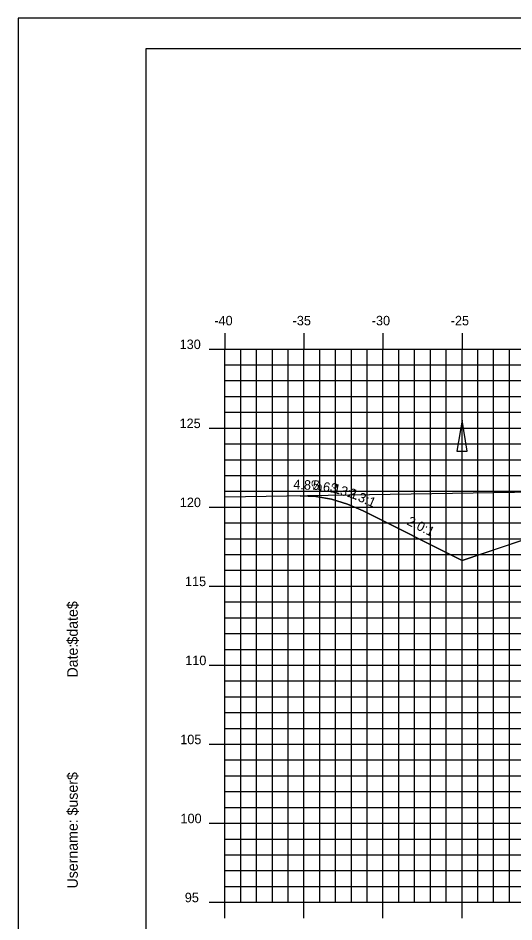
# Model space of a CAD drawing. Extents: x 850598 to 870284, y 366541 to 366651.
# Drawn here: x 859689.8 to 859721.2, y 366594 to 366651.2 of the extents above; entities that cross this region are included whole.
import ezdxf

# ---------------------------------------------------------------- set-up
doc = ezdxf.new("R2010")
doc.units = 0
for name, color, linetype in [('ANNOTATION', 7, 'Continuous'), ('BORDER', 7, 'Continuous'), ('D_Drainage_Ditch_Line', 7, 'Continuous'), ('D_Roadway_Centerline', 7, 'Continuous'), ('D_Roadway_SlopeLines', 7, 'Continuous'), ('H_V ANNOTATION', 7, 'Continuous'), ('MAJOR', 7, 'Continuous'), ('MINOR', 7, 'Continuous'), ('PLOT BOUNDARY', 7, 'Continuous'), ('S_Roadway_Centerline', 7, 'Continuous')]:
    doc.layers.add(name, color=color, linetype=linetype)

msp = doc.modelspace()

# ---------------------------------------------------------------- linework, layer by layer
at = {"layer": 'BORDER'}
for p, q in [((859857.915, 366649.225), (859697.915, 366649.225)), ((859697.915, 366649.225), (859697.915, 366544.225))]:
    msp.add_line(p, q, dxfattribs=at)
at = {"layer": 'D_Drainage_Ditch_Line'}
msp.add_line((859717.915, 366618.168), (859717.916, 366624.411), dxfattribs=at)
msp.add_lwpolyline([(859717.587, 366623.755), (859718.243, 366623.755), (859717.915, 366625.724)], close=True, dxfattribs=at)
at = {"layer": 'D_Roadway_Centerline'}
msp.add_lwpolyline([(859707.666, 366620.948), (859708.666, 366620.899), (859709.666, 366620.722), (859710.666, 366620.416), (859711.666, 366619.98), (859717.915, 366616.856), (859721.717, 366618.123), (859727.915, 366620.189), (859731.915, 366620.429), (859742.915, 366620.759), (859753.915, 366620.429), (859757.915, 366620.189), (859759.915, 366620.069), (859765.915, 366618.069), (859811.958, 366608.225), (859830.161, 366604.334), (859840.023, 366602.225), (859842.915, 366602.225)], dxfattribs=at)
at = {"layer": 'D_Roadway_SlopeLines'}
for points in [[(859717.915, 366616.856), (859711.666, 366619.98), (859710.666, 366620.416), (859709.666, 366620.722), (859708.666, 366620.899), (859707.666, 366620.948)], [(859731.915, 366620.429), (859727.915, 366620.189), (859717.915, 366616.856)]]:
    msp.add_lwpolyline(points, dxfattribs=at)
at = {"layer": 'MAJOR'}
for p, q in [((859702.915, 366631.227), (859702.915, 366630.225)), ((859702.915, 366631.227), (859702.915, 366630.225)), ((859707.915, 366631.227), (859707.915, 366630.225)), ((859707.915, 366631.227), (859707.915, 366630.225)), ((859712.915, 366631.227), (859712.915, 366630.225)), ((859712.915, 366631.227), (859712.915, 366630.225)), ((859717.915, 366631.227), (859717.915, 366630.225)), ((859717.915, 366631.227), (859717.915, 366630.225)), ((859701.913, 366630.225), (859702.915, 366630.225)), ((859701.913, 366630.225), (859702.915, 366630.225)), ((859702.915, 366630.225), (859842.915, 366630.225)), ((859702.915, 366595.225), (859702.915, 366630.225)), ((859702.915, 366595.225), (859702.915, 366630.225)), ((859702.915, 366630.225), (859842.915, 366630.225)), ((859702.915, 366630.225), (859842.915, 366630.225)), ((859702.915, 366595.225), (859702.915, 366630.225)), ((859702.915, 366595.225), (859702.915, 366630.225)), ((859702.915, 366630.225), (859842.915, 366630.225)), ((859707.915, 366595.225), (859707.915, 366630.225)), ((859707.915, 366595.225), (859707.915, 366630.225)), ((859712.915, 366595.225), (859712.915, 366630.225)), ((859712.915, 366595.225), (859712.915, 366630.225)), ((859717.915, 366595.225), (859717.915, 366630.225)), ((859717.915, 366595.225), (859717.915, 366630.225)), ((859701.913, 366625.225), (859702.915, 366625.225)), ((859701.913, 366625.225), (859702.915, 366625.225)), ((859702.915, 366625.225), (859842.915, 366625.225)), ((859702.915, 366625.225), (859842.915, 366625.225)), ((859701.913, 366620.225), (859702.915, 366620.225)), ((859701.913, 366620.225), (859702.915, 366620.225)), ((859702.915, 366620.225), (859842.915, 366620.225)), ((859702.915, 366620.225), (859842.915, 366620.225)), ((859701.913, 366615.225), (859702.915, 366615.225)), ((859701.913, 366615.225), (859702.915, 366615.225)), ((859702.915, 366615.225), (859842.915, 366615.225)), ((859702.915, 366615.225), (859842.915, 366615.225)), ((859701.913, 366610.225), (859702.915, 366610.225)), ((859701.913, 366610.225), (859702.915, 366610.225)), ((859702.915, 366610.225), (859842.915, 366610.225)), ((859702.915, 366610.225), (859842.915, 366610.225)), ((859701.913, 366605.225), (859702.915, 366605.225)), ((859701.913, 366605.225), (859702.915, 366605.225)), ((859702.915, 366605.225), (859842.915, 366605.225)), ((859702.915, 366605.225), (859842.915, 366605.225)), ((859701.913, 366600.225), (859702.915, 366600.225)), ((859701.913, 366600.225), (859702.915, 366600.225)), ((859702.915, 366600.225), (859842.915, 366600.225)), ((859702.915, 366600.225), (859842.915, 366600.225)), ((859701.913, 366595.225), (859702.915, 366595.225)), ((859701.913, 366595.225), (859702.915, 366595.225)), ((859702.915, 366595.225), (859842.915, 366595.225)), ((859702.915, 366595.225), (859842.915, 366595.225)), ((859702.915, 366594.223), (859702.915, 366595.225)), ((859702.915, 366595.225), (859842.915, 366595.225)), ((859702.915, 366595.225), (859842.915, 366595.225)), ((859702.915, 366594.223), (859702.915, 366595.225)), ((859707.915, 366594.223), (859707.915, 366595.225)), ((859707.915, 366594.223), (859707.915, 366595.225)), ((859712.915, 366594.223), (859712.915, 366595.225)), ((859712.915, 366594.223), (859712.915, 366595.225)), ((859717.915, 366594.223), (859717.915, 366595.225)), ((859717.915, 366594.223), (859717.915, 366595.225))]:
    msp.add_line(p, q, dxfattribs=at)
at = {"layer": 'MINOR'}
for p, q in [((859703.915, 366595.225), (859703.915, 366630.225)), ((859703.915, 366595.225), (859703.915, 366630.225)), ((859704.915, 366595.225), (859704.915, 366630.225)), ((859704.915, 366595.225), (859704.915, 366630.225)), ((859705.915, 366595.225), (859705.915, 366630.225)), ((859705.915, 366595.225), (859705.915, 366630.225)), ((859706.915, 366595.225), (859706.915, 366630.225)), ((859706.915, 366595.225), (859706.915, 366630.225)), ((859708.915, 366595.225), (859708.915, 366630.225)), ((859708.915, 366595.225), (859708.915, 366630.225)), ((859709.915, 366595.225), (859709.915, 366630.225)), ((859709.915, 366595.225), (859709.915, 366630.225)), ((859710.915, 366595.225), (859710.915, 366630.225)), ((859710.915, 366595.225), (859710.915, 366630.225)), ((859711.915, 366595.225), (859711.915, 366630.225)), ((859711.915, 366595.225), (859711.915, 366630.225)), ((859713.915, 366595.225), (859713.915, 366630.225)), ((859713.915, 366595.225), (859713.915, 366630.225)), ((859714.915, 366595.225), (859714.915, 366630.225)), ((859714.915, 366595.225), (859714.915, 366630.225)), ((859715.915, 366595.225), (859715.915, 366630.225)), ((859715.915, 366595.225), (859715.915, 366630.225)), ((859716.915, 366595.225), (859716.915, 366630.225)), ((859716.915, 366595.225), (859716.915, 366630.225)), ((859718.915, 366595.225), (859718.915, 366630.225)), ((859718.915, 366595.225), (859718.915, 366630.225)), ((859719.915, 366595.225), (859719.915, 366630.225)), ((859719.915, 366595.225), (859719.915, 366630.225)), ((859720.915, 366595.225), (859720.915, 366630.225)), ((859720.915, 366595.225), (859720.915, 366630.225)), ((859702.915, 366629.225), (859842.915, 366629.225)), ((859702.915, 366629.225), (859703.917, 366629.225)), ((859702.915, 366629.225), (859842.915, 366629.225)), ((859702.915, 366629.225), (859703.917, 366629.225)), ((859702.915, 366628.225), (859842.915, 366628.225)), ((859702.915, 366628.225), (859703.917, 366628.225)), ((859702.915, 366628.225), (859842.915, 366628.225)), ((859702.915, 366628.225), (859703.917, 366628.225)), ((859702.915, 366627.225), (859842.915, 366627.225)), ((859702.915, 366627.225), (859703.917, 366627.225)), ((859702.915, 366627.225), (859842.915, 366627.225)), ((859702.915, 366627.225), (859703.917, 366627.225)), ((859702.915, 366626.225), (859842.915, 366626.225)), ((859702.915, 366626.225), (859703.917, 366626.225)), ((859702.915, 366626.225), (859842.915, 366626.225)), ((859702.915, 366626.225), (859703.917, 366626.225)), ((859702.915, 366624.225), (859842.915, 366624.225)), ((859702.915, 366624.225), (859703.917, 366624.225)), ((859702.915, 366624.225), (859842.915, 366624.225)), ((859702.915, 366624.225), (859703.917, 366624.225)), ((859702.915, 366623.225), (859842.915, 366623.225)), ((859702.915, 366623.225), (859703.917, 366623.225)), ((859702.915, 366623.225), (859842.915, 366623.225)), ((859702.915, 366623.225), (859703.917, 366623.225)), ((859702.915, 366622.225), (859842.915, 366622.225)), ((859702.915, 366622.225), (859703.917, 366622.225)), ((859702.915, 366622.225), (859842.915, 366622.225)), ((859702.915, 366622.225), (859703.917, 366622.225)), ((859702.915, 366621.225), (859842.915, 366621.225)), ((859702.915, 366621.225), (859703.917, 366621.225)), ((859702.915, 366621.225), (859842.915, 366621.225)), ((859702.915, 366621.225), (859703.917, 366621.225)), ((859702.915, 366619.225), (859842.915, 366619.225)), ((859702.915, 366619.225), (859703.917, 366619.225)), ((859702.915, 366619.225), (859842.915, 366619.225)), ((859702.915, 366619.225), (859703.917, 366619.225)), ((859702.915, 366618.225), (859842.915, 366618.225)), ((859702.915, 366618.225), (859703.917, 366618.225)), ((859702.915, 366618.225), (859842.915, 366618.225)), ((859702.915, 366618.225), (859703.917, 366618.225)), ((859702.915, 366617.225), (859842.915, 366617.225)), ((859702.915, 366617.225), (859703.917, 366617.225)), ((859702.915, 366617.225), (859842.915, 366617.225)), ((859702.915, 366617.225), (859703.917, 366617.225)), ((859702.915, 366616.225), (859842.915, 366616.225)), ((859702.915, 366616.225), (859703.917, 366616.225)), ((859702.915, 366616.225), (859842.915, 366616.225)), ((859702.915, 366616.225), (859703.917, 366616.225)), ((859702.915, 366614.225), (859842.915, 366614.225)), ((859702.915, 366614.225), (859703.917, 366614.225)), ((859702.915, 366614.225), (859842.915, 366614.225)), ((859702.915, 366614.225), (859703.917, 366614.225)), ((859702.915, 366613.225), (859842.915, 366613.225)), ((859702.915, 366613.225), (859703.917, 366613.225)), ((859702.915, 366613.225), (859842.915, 366613.225)), ((859702.915, 366613.225), (859703.917, 366613.225)), ((859702.915, 366612.225), (859842.915, 366612.225)), ((859702.915, 366612.225), (859703.917, 366612.225)), ((859702.915, 366612.225), (859842.915, 366612.225)), ((859702.915, 366612.225), (859703.917, 366612.225)), ((859702.915, 366611.225), (859842.915, 366611.225)), ((859702.915, 366611.225), (859703.917, 366611.225)), ((859702.915, 366611.225), (859842.915, 366611.225)), ((859702.915, 366611.225), (859703.917, 366611.225)), ((859702.915, 366609.225), (859842.915, 366609.225)), ((859702.915, 366609.225), (859703.917, 366609.225)), ((859702.915, 366609.225), (859842.915, 366609.225)), ((859702.915, 366609.225), (859703.917, 366609.225)), ((859702.915, 366608.225), (859842.915, 366608.225)), ((859702.915, 366608.225), (859703.917, 366608.225)), ((859702.915, 366608.225), (859842.915, 366608.225)), ((859702.915, 366608.225), (859703.917, 366608.225)), ((859702.915, 366607.225), (859842.915, 366607.225)), ((859702.915, 366607.225), (859703.917, 366607.225)), ((859702.915, 366607.225), (859842.915, 366607.225)), ((859702.915, 366607.225), (859703.917, 366607.225)), ((859702.915, 366606.225), (859842.915, 366606.225)), ((859702.915, 366606.225), (859703.917, 366606.225)), ((859702.915, 366606.225), (859842.915, 366606.225)), ((859702.915, 366606.225), (859703.917, 366606.225)), ((859702.915, 366604.225), (859842.915, 366604.225)), ((859702.915, 366604.225), (859703.917, 366604.225)), ((859702.915, 366604.225), (859842.915, 366604.225)), ((859702.915, 366604.225), (859703.917, 366604.225)), ((859702.915, 366603.225), (859842.915, 366603.225)), ((859702.915, 366603.225), (859703.917, 366603.225)), ((859702.915, 366603.225), (859842.915, 366603.225)), ((859702.915, 366603.225), (859703.917, 366603.225)), ((859702.915, 366602.225), (859842.915, 366602.225)), ((859702.915, 366602.225), (859703.917, 366602.225)), ((859702.915, 366602.225), (859842.915, 366602.225)), ((859702.915, 366602.225), (859703.917, 366602.225)), ((859702.915, 366601.225), (859842.915, 366601.225)), ((859702.915, 366601.225), (859703.917, 366601.225)), ((859702.915, 366601.225), (859842.915, 366601.225)), ((859702.915, 366601.225), (859703.917, 366601.225)), ((859702.915, 366599.225), (859842.915, 366599.225)), ((859702.915, 366599.225), (859703.917, 366599.225)), ((859702.915, 366599.225), (859842.915, 366599.225)), ((859702.915, 366599.225), (859703.917, 366599.225)), ((859702.915, 366598.225), (859842.915, 366598.225)), ((859702.915, 366598.225), (859703.917, 366598.225)), ((859702.915, 366598.225), (859842.915, 366598.225)), ((859702.915, 366598.225), (859703.917, 366598.225)), ((859702.915, 366597.225), (859842.915, 366597.225)), ((859702.915, 366597.225), (859703.917, 366597.225)), ((859702.915, 366597.225), (859842.915, 366597.225)), ((859702.915, 366597.225), (859703.917, 366597.225)), ((859702.915, 366596.225), (859842.915, 366596.225)), ((859702.915, 366596.225), (859703.917, 366596.225)), ((859702.915, 366596.225), (859842.915, 366596.225)), ((859702.915, 366596.225), (859703.917, 366596.225))]:
    msp.add_line(p, q, dxfattribs=at)
at = {"layer": 'PLOT BOUNDARY'}
msp.add_lwpolyline([(859689.822, 366541.166), (859859.822, 366541.166), (859859.822, 366651.166), (859689.822, 366651.166)], close=True, dxfattribs=at)
at = {"layer": 'S_Roadway_Centerline'}
msp.add_lwpolyline([(859702.915, 366620.871), (859725.155, 366621.232), (859731.79, 366621.246), (859733.201, 366621.062), (859737.833, 366618.591), (859738.942, 366618.29), (859742.034, 366618.798), (859742.135, 366618.796), (859743.749, 366618.898), (859746.043, 366619.202), (859748.866, 366619.388), (859749.608, 366619.417), (859758.662, 366619.75), (859761.026, 366619.801), (859769.696, 366619.523)], dxfattribs=at)

# ---------------------------------------------------------------- texts
at = {"layer": 'ANNOTATION'}
for s, rotation, p in [('4.8%', 357.2351, (859707.231, 366621.37)), ('5.6:1', 349.943, (859708.422, 366621.358)), ('3.3:1', 342.9643, (859709.516, 366621.214)), ('2.3:1', 336.4683, (859710.666, 366620.906)), ('2.0:1', 333.4349, (859714.385, 366619.139))]:
    msp.add_text(s, height=0.6, rotation=rotation, dxfattribs=at).set_placement(p)
at = {"layer": 'BORDER'}
for s, p in [('$date$', (859693.6, 366611.53)), ('Date:', (859693.6, 366609.442)), ('$user$', (859693.6, 366600.717)), ('Username:', (859693.6, 366596.093))]:
    msp.add_text(s, height=0.6696, rotation=90, dxfattribs=at).set_placement(p)
at = {"layer": 'H_V ANNOTATION'}
for s, p in [('-40', (859702.241, 366631.725)), ('-35', (859707.195, 366631.725)), ('-30', (859712.203, 366631.725)), ('-25', (859717.201, 366631.725)), ('130', (859700.045, 366630.225)), ('125', (859700.04, 366625.225)), ('120', (859700.056, 366620.225)), ('115', (859700.383, 366615.225)), ('110', (859700.399, 366610.225)), ('105', (859700.083, 366605.225)), ('100', (859700.099, 366600.225)), ('95', (859700.372, 366595.225))]:
    msp.add_text(s, height=0.6, dxfattribs=at).set_placement(p)

doc.saveas('drawing.dxf')
